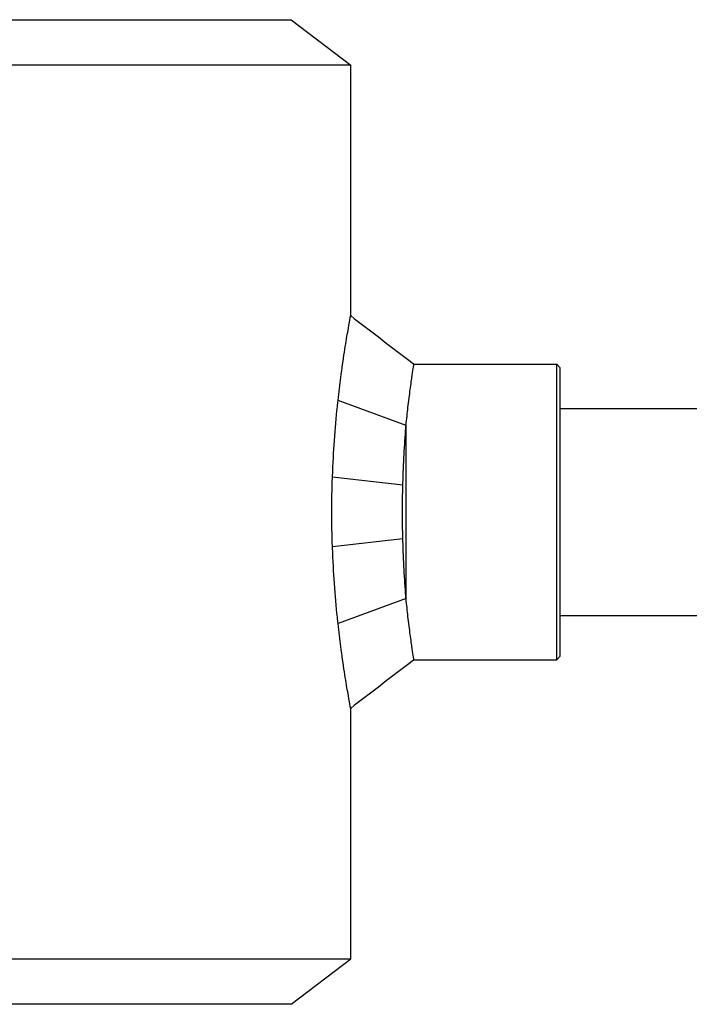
# Model space of a CAD drawing. Header units: inches. Extents: x 24 to 1128, y -69 to 748.
# Tile 596 of 656: x 613.41 to 616.81, y 598.04 to 603.04. Entities that reach past the tile are written whole.
import ezdxf

# ---------------------------------------------------------------- set-up
doc = ezdxf.new("R2010")
doc.units = ezdxf.units.IN
doc.header["$LTSCALE"] = 32
doc.header["$MEASUREMENT"] = 0
doc.layers.add('Visible (ANSI)', color=7, linetype='Continuous', lineweight=30)

msp = doc.modelspace()

# ---------------------------------------------------------------- linework, layer by layer
at = {"layer": 'Visible (ANSI)'}
for p, q in [((606.77013, 603.03853), (614.79113, 603.03853)), ((614.79113, 603.03853), (615.09313, 602.8068)), ((615.09313, 602.8068), (606.46813, 602.8068)), ((615.09313, 601.53566), (615.09313, 602.8068)), ((615.41438, 601.28853), (616.14001, 601.28853)), ((616.14001, 599.78853), (616.14001, 601.28853)), ((616.15563, 601.2729), (616.14001, 601.28853)), ((616.15563, 601.2729), (616.15563, 599.80415)), ((615.37438, 600.97836), (615.029, 601.10549)), ((616.15563, 601.06353), (616.96813, 601.06353)), ((615.37438, 600.0987), (615.37438, 600.97836)), ((615.35797, 600.67477), (615.00087, 600.71621)), ((615.35797, 600.40229), (615.00087, 600.36085)), ((615.37438, 600.0987), (615.029, 599.97157)), ((616.15563, 600.01353), (616.96813, 600.01353)), ((616.15563, 599.80415), (616.14001, 599.78853)), ((615.41438, 599.78853), (616.14001, 599.78853)), ((615.09313, 598.27026), (615.09313, 599.5414)), ((606.46813, 598.27026), (615.09313, 598.27026)), ((614.79113, 598.03853), (615.09313, 598.27026)), ((614.79113, 598.03853), (606.77013, 598.03853))]:
    msp.add_line(p, q, dxfattribs=at)
for points, knots in [([(615.029, 601.10549), (615.03352, 601.1468), (615.03825, 601.18557), (615.04892, 601.267), (615.05526, 601.31077), (615.06734, 601.38889), (615.07307, 601.42324), (615.0827, 601.47897), (615.0866, 601.50041), (615.09182, 601.52876), (615.09313, 601.53566), (615.09313, 601.53566)], [1.4437365, 1.4437365, 1.4437365, 1.4437365, 1.8012659, 1.8012659, 2.262514, 2.262514, 2.7237622, 2.7237622, 3.1850104, 3.1850104, 3.6462585, 3.6462585, 3.6462585, 3.6462585]), ([(615.37438, 600.97836), (615.37752, 601.01111), (615.38077, 601.04145), (615.38776, 601.10211), (615.39172, 601.13332), (615.39914, 601.18836), (615.4026, 601.2122), (615.40833, 601.25049), (615.41062, 601.26499), (615.41364, 601.28401), (615.41438, 601.28853), (615.41438, 601.28853)], [6.8931085, 6.8931085, 6.8931085, 6.8931085, 7.1895044, 7.1895044, 7.5489745, 7.5489745, 7.9084446, 7.9084446, 8.2679147, 8.2679147, 8.6273848, 8.6273848, 8.6273848, 8.6273848]), ([(615.00087, 600.71621), (615.00092, 600.71758), (615.00097, 600.71895), (615.00319, 600.78169), (615.0065, 600.84308), (615.01489, 600.96178), (615.01999, 601.01917), (615.02667, 601.08387), (615.02783, 601.09476), (615.029, 601.10549)], [0.440256, 0.440256, 0.440256, 0.440256, 0.4503165, 0.4503165, 0.9006329, 0.9006329, 1.3509494, 1.3509494, 1.4437365, 1.4437365, 1.4437365, 1.4437365]), ([(615.35797, 600.67477), (615.35805, 600.67796), (615.35814, 600.68115), (615.35957, 600.73351), (615.36162, 600.78265), (615.36681, 600.87751), (615.36996, 600.92329), (615.37371, 600.97014), (615.37405, 600.97426), (615.37438, 600.97836)], [0.33801112, 0.33801112, 0.33801112, 0.33801112, 0.36146602, 0.36146602, 0.72293205, 0.72293205, 1.08439807, 1.08439807, 1.11957012, 1.11957012, 1.11957012, 1.11957012]), ([(615.00087, 600.36085), (615.00083, 600.36195), (615.00078, 600.36304), (614.99832, 600.42265), (614.99713, 600.48154), (614.99713, 600.59552), (614.99832, 600.65441), (615.00078, 600.71402), (615.00083, 600.71511), (615.00087, 600.71621)], [-7.39083201, -7.39083201, -7.39083201, -7.39083201, -7.38268163, -7.38268163, -6.94839231, -6.94839231, -6.514103, -6.514103, -6.50595262, -6.50595262, -6.50595262, -6.50595262]), ([(615.35797, 600.40229), (615.35679, 600.44827), (615.35622, 600.49417), (615.35622, 600.53853), (615.35622, 600.58289), (615.35679, 600.62879), (615.35797, 600.67477)], [-0.33801111, -0.33801111, -0.33801111, -0.33801111, 0, 0, 0, 0.33801112, 0.33801112, 0.33801112, 0.33801112]), ([(615.37438, 600.0987), (615.37405, 600.1028), (615.37371, 600.10692), (615.36996, 600.15377), (615.36681, 600.19955), (615.36162, 600.29441), (615.35957, 600.34355), (615.35814, 600.39591), (615.35805, 600.3991), (615.35797, 600.40229)], [-1.11957012, -1.11957012, -1.11957012, -1.11957012, -1.08439807, -1.08439807, -0.72293205, -0.72293205, -0.36146602, -0.36146602, -0.33801111, -0.33801111, -0.33801111, -0.33801111]), ([(615.029, 599.97157), (615.02783, 599.9823), (615.02667, 599.99319), (615.01999, 600.05788), (615.01489, 600.11528), (615.0065, 600.23398), (615.00319, 600.29537), (615.00097, 600.35811), (615.00092, 600.35948), (615.00087, 600.36085)], [13.1412977, 13.1412977, 13.1412977, 13.1412977, 13.2340848, 13.2340848, 13.6844012, 13.6844012, 14.1347177, 14.1347177, 14.1447781, 14.1447781, 14.1447781, 14.1447781]), ([(615.41438, 599.78853), (615.41438, 599.78853), (615.41364, 599.79305), (615.41062, 599.81207), (615.40833, 599.82657), (615.4026, 599.86486), (615.39914, 599.8887), (615.39172, 599.94374), (615.38776, 599.97495), (615.38077, 600.03561), (615.37752, 600.06595), (615.37438, 600.0987)], [2.8757949, 2.8757949, 2.8757949, 2.8757949, 3.2352651, 3.2352651, 3.5947352, 3.5947352, 3.9542053, 3.9542053, 4.3136754, 4.3136754, 4.6100713, 4.6100713, 4.6100713, 4.6100713]), ([(615.09313, 599.5414), (615.09313, 599.5414), (615.09182, 599.5483), (615.0866, 599.57665), (615.0827, 599.59809), (615.07307, 599.65382), (615.06734, 599.68817), (615.05526, 599.76629), (615.04892, 599.81006), (615.03825, 599.89149), (615.03352, 599.93026), (615.029, 599.97157)], [10.9387756, 10.9387756, 10.9387756, 10.9387756, 11.4000238, 11.4000238, 11.861272, 11.861272, 12.3225201, 12.3225201, 12.7837683, 12.7837683, 13.1412977, 13.1412977, 13.1412977, 13.1412977])]:
    msp.add_open_spline(points, degree=3, knots=knots, dxfattribs=at)
for points in [[(615.09313, 601.53566), (615.20022, 601.4533), (615.30729, 601.37089), (615.41438, 601.28853)], [(615.41438, 599.78853), (615.30729, 599.70617), (615.20022, 599.62376), (615.09313, 599.5414)]]:
    msp.add_open_spline(points, degree=3, dxfattribs=at)

doc.saveas('drawing.dxf')
